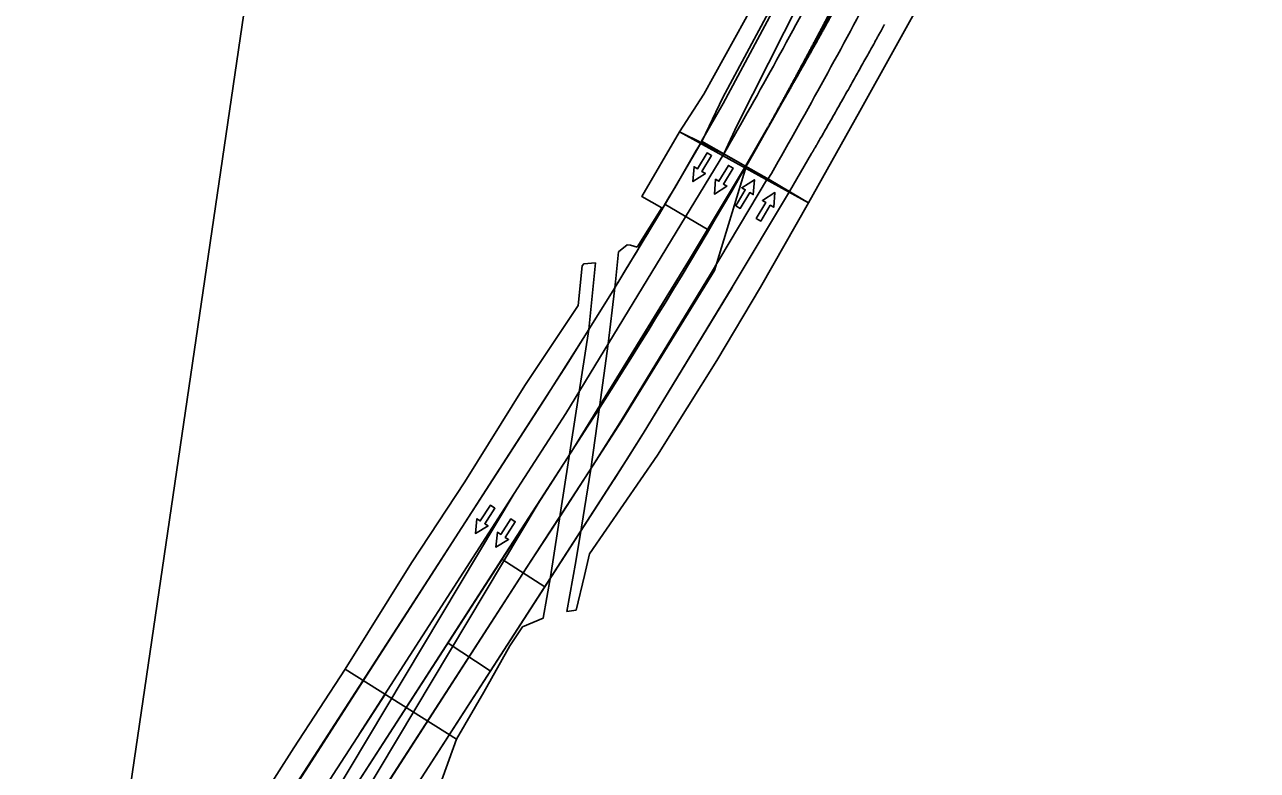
# Model space of a CAD drawing. Extents: x 14104283 to 14120882, y 8635219 to 8671666.
# Drawn here: x 14119252 to 14119833, y 8669274 to 8669626 of the extents above; entities that cross this region are included whole.
import ezdxf

# ---------------------------------------------------------------- set-up
doc = ezdxf.new("R2010")
doc.units = 0
for name, color, linetype in [('dsnNonPlotable', 7, 'Continuous'), ('dsnPaintExistingBrokenLaneLineWhite', 7, 'Continuous'), ('dsnPaintExistingDoubleCenterYellow', 7, 'Continuous'), ('dsnPaintExistingEdgeLineRightWhite', 7, 'Continuous'), ('dsnPaintExistingStopLineWhite', 7, 'Continuous'), ('dsnPaintPlaceBrokenLineWhite', 7, 'Continuous'), ('dsnPaintRemoveChannelizingYellow', 7, 'Continuous'), ('dsnPaintRemoveEdgeLineWhite', 7, 'Continuous'), ('dsnShadingPaved', 7, 'Continuous'), ('dsnStgShadingPrevPav', 7, 'Continuous'), ('dsnTapeRemoveChannelizingWhite', 7, 'Continuous'), ('dsnTapeRemoveChannelizingYellow', 7, 'Continuous'), ('Level 2', 7, 'Continuous'), ('Level 5', 7, 'Continuous')]:
    doc.layers.add(name, color=color, linetype=linetype)

msp = doc.modelspace()

# ---------------------------------------------------------------- linework, layer by layer
at = {"layer": 'dsnNonPlotable'}
msp.add_lwpolyline([(14118774.15, 8669147.84), (14119001.66, 8670698.74), (14119501.31, 8670625.45), (14119273.81, 8669074.54)], close=True, dxfattribs=at)
at = {"layer": 'dsnPaintExistingBrokenLaneLineWhite'}
msp.add_line((14119409.98, 8669291.54), (14119482.88, 8669404.98), dxfattribs=at)
msp.add_lwpolyline([(14119581.73, 8669565.18), (14119507.3, 8669442.79), (14119482.88, 8669404.98)], dxfattribs=at)
msp.add_arc((14117117.1, 8670980.68), 2866.19, 330.13106, 332.17585, dxfattribs=at)
at = {"layer": 'dsnPaintExistingDoubleCenterYellow'}
for p, q in [((14119494.22, 8669400.39), (14119517.38, 8669436.28)), ((14119403.44, 8669259.76), (14119494.22, 8669400.39))]:
    msp.add_line(p, q, dxfattribs=at)
msp.add_arc((14117116.91, 8670980.36), 2854.2, 327.24958, 332.18395, dxfattribs=at)
at = {"layer": 'dsnPaintExistingEdgeLineRightWhite'}
for p, q in [((14119657.42, 8669626.19), (14119657.42, 8669626.2)), ((14119612.71, 8669547.49), (14119623.14, 8669565.42)), ((14119329.79, 8669101.47), (14119537.52, 8669423.28)), ((14119472.8, 8669411.49), (14119412.15, 8669317.07)), ((14119415.05, 8669233.56), (14119500.32, 8669365.65))]:
    msp.add_line(p, q, dxfattribs=at)
for points in [[(14119691.28, 8669807.78), (14119653.44, 8669729.51), (14119633.3, 8669689.93), (14119607.29, 8669640.58), (14119581.23, 8669591.8), (14119571.48, 8669571.41)], [(14119571.48, 8669571.41), (14119550.92, 8669536.23), (14119530.04, 8669501.61), (14119507.87, 8669466.11), (14119472.8, 8669411.49)], [(14119536.82, 8669422.39), (14119543.72, 8669433.28), (14119585.72, 8669502.34), (14119612.71, 8669547.49)], [(14119412.15, 8669317.07), (14119387.62, 8669279), (14119355.61, 8669229.26), (14119328.75, 8669187.71), (14119296.91, 8669137.95), (14119267.45, 8669092.09), (14119237.9, 8669046.84), (14119206.91, 8668999.35), (14119178.97, 8668956.72), (14119155.37, 8668919.99)]]:
    msp.add_lwpolyline(points, dxfattribs=at)
msp.add_open_spline([(14119623.14, 8669565.42), (14119623.19, 8669565.49), (14119623.26, 8669565.61), (14119623.34, 8669565.75), (14119623.37, 8669565.81), (14119623.39, 8669565.85), (14119623.41, 8669565.87), (14119623.44, 8669565.92), (14119623.46, 8669565.96), (14119623.51, 8669566.04), (14119623.53, 8669566.08), (14119623.58, 8669566.16), (14119623.61, 8669566.22), (14119623.64, 8669566.28), (14119623.67, 8669566.32), (14119623.68, 8669566.34), (14119623.73, 8669566.43), (14119623.8, 8669566.55), (14119623.88, 8669566.69), (14119623.92, 8669566.76), (14119623.94, 8669566.79), (14119623.95, 8669566.81), (14119623.96, 8669566.82), (14119623.96, 8669566.82), (14119623.96, 8669566.82), (14119623.97, 8669566.85), (14119623.99, 8669566.88), (14119624.01, 8669566.91), (14119624.02, 8669566.92), (14119624.03, 8669566.93), (14119624.04, 8669566.96), (14119624.05, 8669566.98), (14119624.07, 8669567.01), (14119624.08, 8669567.03), (14119624.09, 8669567.04), (14119624.09, 8669567.05), (14119624.1, 8669567.06), (14119624.15, 8669567.14), (14119624.19, 8669567.22), (14119624.6, 8669567.93), (14119624.96, 8669568.56), (14119626.06, 8669570.45), (14119628.24, 8669574.22), (14119633.3, 8669583.05), (14119637.61, 8669590.64), (14119643.32, 8669600.77), (14119646.16, 8669605.84), (14119650.4, 8669613.46), (14119651.81, 8669616.01), (14119653.92, 8669619.83), (14119654.62, 8669621.1), (14119655.67, 8669623.01), (14119656.02, 8669623.65), (14119656.39, 8669624.32), (14119656.43, 8669624.38), (14119656.46, 8669624.45), (14119656.48, 8669624.49), (14119656.49, 8669624.5), (14119656.5, 8669624.51), (14119656.5, 8669624.52), (14119656.51, 8669624.54), (14119656.52, 8669624.56), (14119656.54, 8669624.59), (14119656.55, 8669624.6), (14119656.56, 8669624.62), (14119656.56, 8669624.63), (14119656.59, 8669624.68), (14119656.61, 8669624.72), (14119656.68, 8669624.84), (14119656.72, 8669624.92), (14119656.81, 8669625.08), (14119656.85, 8669625.16), (14119656.98, 8669625.4), (14119657.07, 8669625.56), (14119657.24, 8669625.87), (14119657.33, 8669626.03), (14119657.42, 8669626.19)], degree=3, dxfattribs=at)
at = {"layer": 'dsnPaintExistingStopLineWhite'}
for p, q in [((14119574.68, 8669529.22), (14119553.67, 8669541.62)), ((14119451.32, 8669334.78), (14119471.71, 8669321.33))]:
    msp.add_line(p, q, dxfattribs=at)
at = {"layer": 'dsnPaintPlaceBrokenLineWhite'}
msp.add_line((14119404.97, 8669240.07), (14119490.23, 8669372.15), dxfattribs=at)
for points in [[(14119602.41, 8669553.65), (14119575.44, 8669508.54), (14119533.52, 8669439.61), (14119519.81, 8669417.96), (14119487.25, 8669367.53)], [(14119162.32, 8668908.6), (14119189.03, 8668950.19), (14119216.95, 8668992.78), (14119247.94, 8669040.28), (14119277.52, 8669085.56), (14119307.01, 8669131.47), (14119338.85, 8669181.22), (14119365.7, 8669222.76), (14119397.71, 8669272.51), (14119422.24, 8669310.57)]]:
    msp.add_lwpolyline(points, dxfattribs=at)
msp.add_arc((14117116.91, 8670980.36), 2842.2, 330.13881, 332.18395, dxfattribs=at)
at = {"layer": 'dsnPaintRemoveChannelizingYellow'}
msp.add_lwpolyline([(14119310.38, 8669092.56), (14119319.61, 8669107.83), (14119490.23, 8669372.15), (14119503.06, 8669391.8), (14119533.48, 8669439.16), (14119577.29, 8669510.2)], dxfattribs=at)
at = {"layer": 'dsnPaintRemoveEdgeLineWhite'}
msp.add_lwpolyline([(14119581.73, 8669565.18), (14119507.3, 8669442.79), (14119482.88, 8669404.98)], dxfattribs=at)
at = {"layer": 'dsnShadingPaved'}
for p, q in [((14119591.92, 8669559.48), (14119602.38, 8669577.45)), ((14119571.31, 8669571.15), (14119591.92, 8669559.48)), ((14119497.21, 8669449.29), (14119518.52, 8669482.93)), ((14119155.5, 8668919.9), (14119497.22, 8669449.29)), ((14119509.78, 8669424.5), (14119403.44, 8669259.76)), ((14119403.44, 8669259.76), (14119477.2, 8669374.02)), ((14119477.17, 8669374.04), (14119497.33, 8669361.02)), ((14119497.33, 8669361.02), (14119415.05, 8669233.56))]:
    msp.add_line(p, q, dxfattribs=at)
for points in [[(14119571.31, 8669571.15), (14119581.38, 8669589.07), (14119613.86, 8669649.5), (14119645.16, 8669710.76), (14119675.57, 8669772.49), (14119705.07, 8669834.66)], [(14119602.38, 8669577.45), (14119591.92, 8669559.48), (14119571.31, 8669571.15)], [(14119623.14, 8669565.42), (14119612.71, 8669547.49), (14119591.92, 8669559.48)], [(14119477.17, 8669374.04), (14119509.75, 8669424.51), (14119523.21, 8669445.75), (14119565.12, 8669514.66), (14119591.92, 8669559.48), (14119612.71, 8669547.49), (14119585.72, 8669502.34), (14119585.63, 8669502.18), (14119543.72, 8669433.28), (14119543.48, 8669432.9), (14119530.02, 8669411.67), (14119529.92, 8669411.5), (14119497.33, 8669361.02), (14119477.17, 8669374.04)], [(14119477.17, 8669374.04), (14119509.75, 8669424.51), (14119523.21, 8669445.75), (14119565.12, 8669514.66), (14119591.92, 8669559.48), (14119612.71, 8669547.49), (14119585.72, 8669502.34), (14119585.63, 8669502.18), (14119543.72, 8669433.28), (14119543.48, 8669432.9), (14119530.02, 8669411.67), (14119529.92, 8669411.5), (14119497.33, 8669361.02), (14119477.17, 8669374.04)], [(14119591.92, 8669559.48), (14119565.12, 8669514.66), (14119509.75, 8669424.51)]]:
    msp.add_lwpolyline(points, dxfattribs=at)
msp.add_arc((14117117.1, 8670980.68), 2830.19, 328.49286, 330.12988, dxfattribs=at)
for points in [[(14119635.14, 8669638.39), (14119634.71, 8669637.56), (14119634.27, 8669636.73), (14119633.84, 8669635.91), (14119633.41, 8669635.08), (14119632.97, 8669634.25), (14119632.54, 8669633.42), (14119632.1, 8669632.59), (14119631.67, 8669631.77), (14119631.23, 8669630.94), (14119630.8, 8669630.11), (14119630.36, 8669629.28), (14119629.93, 8669628.46), (14119629.49, 8669627.63), (14119629.06, 8669626.8), (14119628.62, 8669625.98), (14119628.18, 8669625.15), (14119627.75, 8669624.32), (14119627.31, 8669623.5), (14119626.87, 8669622.67), (14119626.43, 8669621.85), (14119625.99, 8669621.02), (14119625.56, 8669620.19), (14119625.12, 8669619.37), (14119624.68, 8669618.54), (14119624.24, 8669617.72), (14119623.8, 8669616.89), (14119623.36, 8669616.07), (14119622.92, 8669615.24), (14119622.48, 8669614.42), (14119622.04, 8669613.59), (14119621.6, 8669612.77), (14119621.16, 8669611.94), (14119620.71, 8669611.12), (14119620.27, 8669610.3), (14119619.83, 8669609.47), (14119619.39, 8669608.65), (14119618.95, 8669607.83), (14119618.5, 8669607), (14119618.06, 8669606.18), (14119617.62, 8669605.36), (14119617.17, 8669604.53), (14119616.73, 8669603.71), (14119616.29, 8669602.89), (14119615.84, 8669602.06), (14119615.4, 8669601.24), (14119614.95, 8669600.42), (14119614.51, 8669599.6), (14119614.06, 8669598.78), (14119613.61, 8669597.95), (14119613.17, 8669597.13), (14119612.72, 8669596.31), (14119612.28, 8669595.49), (14119611.83, 8669594.67), (14119611.38, 8669593.85), (14119610.93, 8669593.03), (14119610.49, 8669592.2), (14119610.04, 8669591.38), (14119609.59, 8669590.56), (14119609.14, 8669589.74), (14119608.69, 8669588.92), (14119608.24, 8669588.1), (14119607.79, 8669587.28), (14119607.35, 8669586.46), (14119606.9, 8669585.64), (14119606.45, 8669584.82), (14119605.99, 8669584), (14119605.54, 8669583.18), (14119605.09, 8669582.37), (14119604.64, 8669581.55), (14119604.19, 8669580.73), (14119603.74, 8669579.91), (14119603.29, 8669579.09), (14119602.83, 8669578.27), (14119602.38, 8669577.45)], [(14119602.38, 8669577.45), (14119602.85, 8669578.26), (14119603.32, 8669579.07), (14119603.79, 8669579.88), (14119604.26, 8669580.69), (14119604.72, 8669581.5), (14119605.19, 8669582.31), (14119605.66, 8669583.12), (14119606.13, 8669583.93), (14119606.59, 8669584.74), (14119607.06, 8669585.55), (14119607.53, 8669586.36), (14119607.99, 8669587.17), (14119608.46, 8669587.98), (14119608.92, 8669588.79), (14119609.39, 8669589.6), (14119609.85, 8669590.42), (14119610.32, 8669591.23), (14119610.78, 8669592.04), (14119611.25, 8669592.85), (14119611.71, 8669593.66), (14119612.18, 8669594.47), (14119612.64, 8669595.29), (14119613.1, 8669596.1), (14119613.57, 8669596.91), (14119614.03, 8669597.72), (14119614.49, 8669598.54), (14119614.95, 8669599.35), (14119615.41, 8669600.16), (14119615.88, 8669600.98), (14119616.34, 8669601.79), (14119616.8, 8669602.6), (14119617.26, 8669603.42), (14119617.72, 8669604.23), (14119618.18, 8669605.04), (14119618.64, 8669605.86), (14119619.1, 8669606.67), (14119619.56, 8669607.49), (14119620.02, 8669608.3), (14119620.48, 8669609.12), (14119620.94, 8669609.93), (14119621.39, 8669610.75), (14119621.85, 8669611.56), (14119622.31, 8669612.38), (14119622.77, 8669613.19), (14119623.23, 8669614.01), (14119623.68, 8669614.82), (14119624.14, 8669615.64), (14119624.6, 8669616.46), (14119625.05, 8669617.27), (14119625.51, 8669618.09), (14119625.96, 8669618.91), (14119626.42, 8669619.72), (14119626.87, 8669620.54), (14119627.33, 8669621.36), (14119627.78, 8669622.17), (14119628.24, 8669622.99), (14119628.69, 8669623.81), (14119629.15, 8669624.63), (14119629.6, 8669625.45), (14119630.05, 8669626.26), (14119630.51, 8669627.08), (14119630.96, 8669627.9), (14119631.41, 8669628.72), (14119631.86, 8669629.54), (14119632.32, 8669630.36), (14119632.77, 8669631.17), (14119633.22, 8669631.99), (14119633.67, 8669632.81), (14119634.12, 8669633.63), (14119634.57, 8669634.45), (14119635.02, 8669635.27), (14119635.47, 8669636.09), (14119635.92, 8669636.91), (14119636.37, 8669637.73)]]:
    msp.add_spline(points, degree=3, dxfattribs=at)
msp.add_open_spline([(14119657.42, 8669626.19), (14119657.33, 8669626.03), (14119657.24, 8669625.87), (14119657.07, 8669625.56), (14119656.98, 8669625.4), (14119656.85, 8669625.16), (14119656.81, 8669625.08), (14119656.72, 8669624.92), (14119656.68, 8669624.84), (14119656.61, 8669624.72), (14119656.59, 8669624.68), (14119656.56, 8669624.63), (14119656.56, 8669624.62), (14119656.55, 8669624.6), (14119656.54, 8669624.59), (14119656.52, 8669624.56), (14119656.51, 8669624.54), (14119656.5, 8669624.52), (14119656.5, 8669624.51), (14119656.49, 8669624.5), (14119656.48, 8669624.49), (14119656.46, 8669624.45), (14119656.43, 8669624.38), (14119656.39, 8669624.32), (14119656.02, 8669623.65), (14119655.67, 8669623.01), (14119654.62, 8669621.1), (14119653.92, 8669619.83), (14119651.81, 8669616.01), (14119650.4, 8669613.46), (14119646.16, 8669605.84), (14119643.32, 8669600.77), (14119637.61, 8669590.64), (14119633.3, 8669583.05), (14119628.24, 8669574.22), (14119626.06, 8669570.45), (14119624.96, 8669568.56), (14119624.6, 8669567.93), (14119624.19, 8669567.22), (14119624.15, 8669567.14), (14119624.1, 8669567.06), (14119624.09, 8669567.05), (14119624.09, 8669567.04), (14119624.08, 8669567.03), (14119624.07, 8669567.01), (14119624.05, 8669566.98), (14119624.04, 8669566.96), (14119624.03, 8669566.93), (14119624.02, 8669566.92), (14119624.01, 8669566.91), (14119623.99, 8669566.88), (14119623.97, 8669566.85), (14119623.96, 8669566.82), (14119623.96, 8669566.82), (14119623.96, 8669566.82), (14119623.95, 8669566.81), (14119623.94, 8669566.79), (14119623.92, 8669566.76), (14119623.88, 8669566.69), (14119623.8, 8669566.55), (14119623.73, 8669566.43), (14119623.68, 8669566.34), (14119623.67, 8669566.32), (14119623.64, 8669566.28), (14119623.61, 8669566.22), (14119623.58, 8669566.16), (14119623.53, 8669566.08), (14119623.51, 8669566.04), (14119623.46, 8669565.96), (14119623.44, 8669565.92), (14119623.41, 8669565.87), (14119623.39, 8669565.85), (14119623.37, 8669565.81), (14119623.34, 8669565.75), (14119623.26, 8669565.61), (14119623.19, 8669565.49), (14119623.14, 8669565.42)], degree=3, dxfattribs=at)
at = {"layer": 'dsnStgShadingPrevPav'}
for p, q in [((14119560.92, 8669575.68), (14119621.71, 8669542.16)), ((14119540.98, 8669521.24), (14119552.51, 8669539.7)), ((14119530.17, 8669500.82), (14119530.67, 8669504.91)), ((14119518.06, 8669482.38), (14119500.11, 8669365.78)), ((14119512.03, 8669372.94), (14119514.62, 8669389.1)), ((14119403.27, 8669322.21), (14119455.82, 8669289.13)), ((14119455.82, 8669289.13), (14119403.27, 8669322.21))]:
    msp.add_line(p, q, dxfattribs=at)
for points in [[(14119683.36, 8669809.33), (14119662.72, 8669766.82), (14119637.02, 8669714.66), (14119619.67, 8669680.53), (14119591.87, 8669628.62), (14119572.3, 8669593.34), (14119560.92, 8669575.68)], [(14119621.71, 8669542.16), (14119645.89, 8669585.36), (14119678.47, 8669644.34), (14119705.75, 8669695.91), (14119743.71, 8669769.75), (14119759.01, 8669800.5)], [(14119552.51, 8669539.7), (14119543.09, 8669545.14), (14119560.92, 8669575.68)], [(14119560.92, 8669575.68), (14119571.66, 8669570.35), (14119581.29, 8669565.43), (14119591.92, 8669559.48), (14119603.12, 8669553.2), (14119613.19, 8669547.21), (14119621.71, 8669542.16)], [(14119621.71, 8669542.16), (14119599.11, 8669502.43), (14119578.5, 8669467.77), (14119550.51, 8669423.04), (14119518.48, 8669376.61), (14119516.17, 8669366.34), (14119512.13, 8669350.06), (14119507.83, 8669349.42), (14119512.03, 8669372.94)], [(14119530.67, 8669504.91), (14119532.14, 8669518.96), (14119536.17, 8669522.33), (14119537.75, 8669522.14), (14119540.98, 8669521.24)], [(14119513.11, 8669493.72), (14119514.93, 8669512.39), (14119515.74, 8669513.32), (14119521.28, 8669513.76), (14119518.06, 8669482.38)], [(14119514.62, 8669389.1), (14119519.09, 8669416.56), (14119523.21, 8669445.75), (14119527.18, 8669475.65), (14119530.17, 8669500.82)], [(14119403.27, 8669322.21), (14119434.62, 8669372.34), (14119459.73, 8669410.54), (14119488.03, 8669456.05), (14119513.11, 8669493.72)], [(14119500.11, 8669365.78), (14119496.66, 8669346.23), (14119486.9, 8669342.13), (14119480.9, 8669333.22), (14119468.62, 8669311.24), (14119455.82, 8669289.13)], [(14119144.14, 8668920.3), (14119170.94, 8668961.91), (14119198.95, 8669005.04), (14119229.55, 8669052.67), (14119259.7, 8669099.16), (14119288.84, 8669144.53), (14119320.43, 8669193.09), (14119347.13, 8669234.7), (14119379.16, 8669285.01), (14119403.27, 8669322.21)], [(14119455.82, 8669289.13), (14119447.45, 8669266.1), (14119424.62, 8669230.68), (14119396.25, 8669185.73), (14119365.96, 8669139.11), (14119334.97, 8669091.45), (14119304.91, 8669044.51), (14119267.2, 8668986.39), (14119235.59, 8668937.49), (14119203.77, 8668887.79), (14119172.82, 8668837.38)]]:
    msp.add_lwpolyline(points, dxfattribs=at)
at = {"layer": 'dsnTapeRemoveChannelizingWhite'}
msp.add_line((14119482.88, 8669404.98), (14119298.16, 8669095.5), dxfattribs=at)
msp.add_lwpolyline([(14119581.73, 8669565.18), (14119588.08, 8669578.74), (14119639.71, 8669681.25), (14119682.35, 8669771.8), (14119722.73, 8669863.63), (14119761.48, 8669955.99), (14119798.47, 8670049.14), (14119833.19, 8670142.32)], dxfattribs=at)
at = {"layer": 'dsnTapeRemoveChannelizingYellow'}
for p, q in [((14119577.29, 8669510.2), (14119592.23, 8669559.31)), ((14119494.22, 8669400.39), (14119310.38, 8669092.56))]:
    msp.add_line(p, q, dxfattribs=at)
at = {"layer": 'Level 2'}
for points in [[(14119575.98, 8669564.39), (14119573.83, 8669565.68), (14119569.33, 8669558.17), (14119567.72, 8669559.14), (14119567.18, 8669552.17), (14119573.08, 8669555.92), (14119571.47, 8669556.89)], [(14119586.1, 8669558.51), (14119583.95, 8669559.8), (14119579.45, 8669552.3), (14119577.84, 8669553.26), (14119577.31, 8669546.3), (14119583.2, 8669550.05), (14119581.59, 8669551.01)], [(14119587.35, 8669540.79), (14119589.49, 8669539.5), (14119593.99, 8669547), (14119595.6, 8669546.04), (14119596.14, 8669553.01), (14119590.24, 8669549.26), (14119591.85, 8669548.29)], [(14119597.01, 8669534.79), (14119599.15, 8669533.51), (14119603.66, 8669541.01), (14119605.26, 8669540.05), (14119605.8, 8669547.01), (14119599.91, 8669543.26), (14119601.51, 8669542.3)], [(14119473.85, 8669398.09), (14119471.75, 8669399.45), (14119467, 8669392.1), (14119465.43, 8669393.11), (14119464.66, 8669386.17), (14119470.68, 8669389.72), (14119469.1, 8669390.74)], [(14119483.47, 8669391.7), (14119481.37, 8669393.05), (14119476.62, 8669385.7), (14119475.05, 8669386.72), (14119474.28, 8669379.77), (14119480.3, 8669383.33), (14119478.72, 8669384.34)]]:
    msp.add_lwpolyline(points, close=True, dxfattribs=at)
at = {"layer": 'Level 5'}
for points in [[(14119571.47, 8669556.89), (14119573.08, 8669555.92), (14119567.18, 8669552.17), (14119567.72, 8669559.14), (14119569.33, 8669558.17), (14119573.83, 8669565.68), (14119575.98, 8669564.39), (14119571.47, 8669556.89)], [(14119581.59, 8669551.01), (14119583.2, 8669550.05), (14119577.31, 8669546.3), (14119577.84, 8669553.26), (14119579.45, 8669552.3), (14119583.95, 8669559.8), (14119586.1, 8669558.51), (14119581.59, 8669551.01)], [(14119591.85, 8669548.29), (14119590.24, 8669549.26), (14119596.14, 8669553.01), (14119595.6, 8669546.04), (14119593.99, 8669547), (14119589.49, 8669539.5), (14119587.35, 8669540.79), (14119591.85, 8669548.29)], [(14119601.51, 8669542.3), (14119599.91, 8669543.26), (14119605.8, 8669547.01), (14119605.26, 8669540.05), (14119603.66, 8669541.01), (14119599.15, 8669533.51), (14119597.01, 8669534.79), (14119601.51, 8669542.3)], [(14119469.1, 8669390.74), (14119470.68, 8669389.72), (14119464.66, 8669386.17), (14119465.43, 8669393.11), (14119467, 8669392.1), (14119471.75, 8669399.45), (14119473.85, 8669398.09), (14119469.1, 8669390.74)], [(14119478.72, 8669384.34), (14119480.3, 8669383.33), (14119474.28, 8669379.77), (14119475.05, 8669386.72), (14119476.62, 8669385.7), (14119481.37, 8669393.05), (14119483.47, 8669391.7), (14119478.72, 8669384.34)]]:
    msp.add_lwpolyline(points, dxfattribs=at)

doc.saveas('drawing.dxf')
